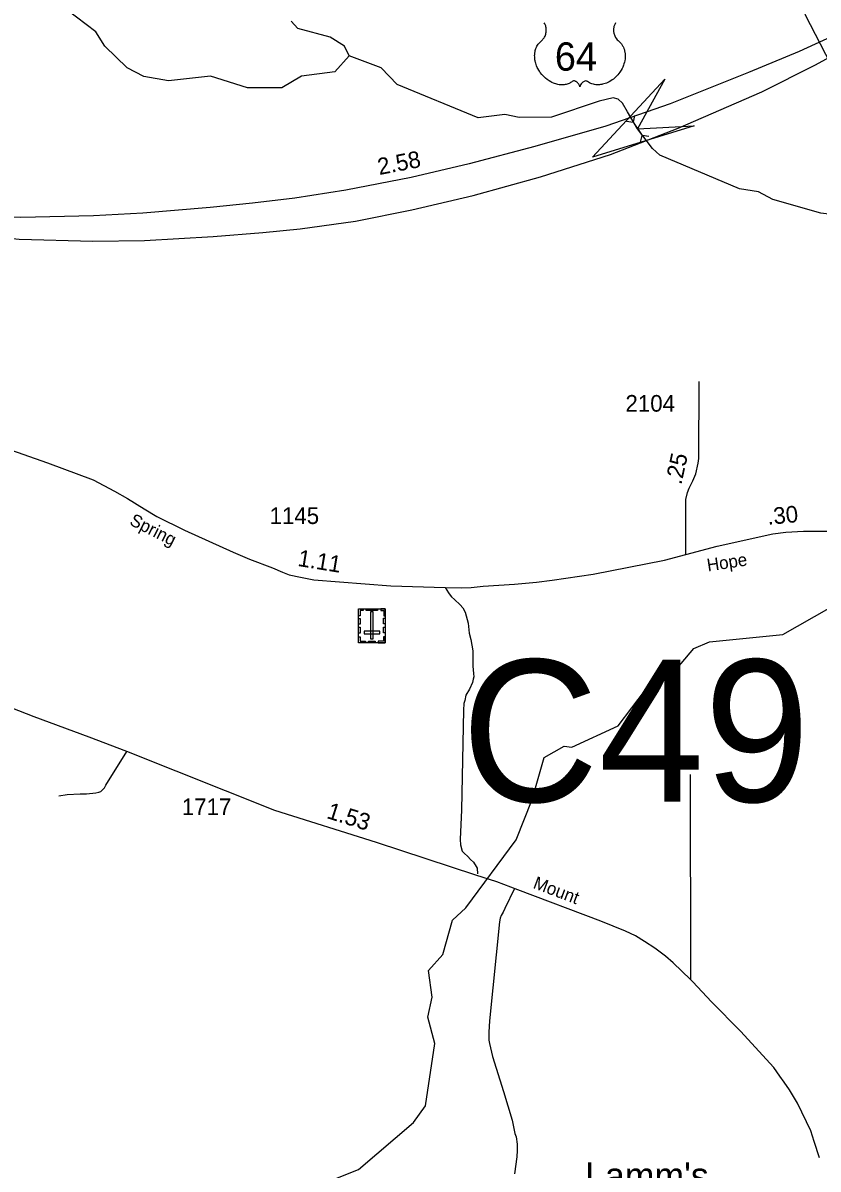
# Model space of a CAD drawing. Extents: x 2220236 to 2384410, y 720751 to 894131.
# Drawn here: x 2270127 to 2276098, y 787885 to 796491 of the extents above; entities that cross this region are included whole.
import ezdxf

# ---------------------------------------------------------------- set-up
doc = ezdxf.new("R2010")
doc.units = 0
for name, color, linetype in [('Exist Civil Demographics Community Label', 7, 'Continuous'), ('Exist Cultural Cemetery CELL', 7, 'Continuous'), ('Exist Hydrographic Creek Single Shore', 7, 'Continuous'), ('Exist Road Non-System Type 51', 7, 'Continuous'), ('Exist Road Primary US Divided Attributed', 7, 'Continuous'), ('Exist Road Primary US Mileage Hundredths English Label', 7, 'Continuous'), ('Exist Road Primary US Shield CELL', 7, 'Continuous'), ('Exist Road Primary US Shield Number Label', 7, 'Continuous'), ('Exist Road Secondary Mileage Hundredths English Label', 7, 'Continuous'), ('Exist Road Secondary Structure Culvert Attributed CELL', 7, 'Continuous'), ('Exist Road Secondary Structure Culvert CELL', 7, 'Continuous'), ('Exist Road Secondary Structure Culvert Number Label', 7, 'Continuous'), ('Exist Road Secondary Type 51 Attributed', 7, 'Continuous'), ('Exist Road Secondary Type 51 Label', 7, 'Continuous'), ('Exist Road Secondary Type 51 Number Label', 7, 'Continuous')]:
    doc.layers.add(name, color=color, linetype=linetype)

msp = doc.modelspace()

# ---------------------------------------------------------------- linework, layer by layer
at = {"layer": 'Exist Cultural Cemetery CELL'}
for points in [[(2272846.9, 791836.9), (2272647.8, 791836.9), (2272647.8, 792091.5), (2272846.9, 792091.5)], [(2272680.9, 792091.5), (2272680.9, 792080), (2272658.9, 792080), (2272658.9, 792039.6), (2272647.8, 792039.6), (2272647.8, 792091.5)], [(2272789.4, 792080.1), (2272704.6, 792080.1), (2272704.6, 792091.5), (2272789.4, 792091.5)], [(2272813.8, 792091.5), (2272813.8, 792080), (2272835.8, 792080), (2272835.8, 792039.6), (2272846.9, 792039.6), (2272846.9, 792091.5)], [(2272659.2, 792019.3), (2272659.2, 791976), (2272647.8, 791976), (2272647.8, 792019.3)], [(2272737.8, 791866.2), (2272756.5, 791866.2), (2272756.5, 792069), (2272737.8, 792069)], [(2272846.9, 792021.6), (2272846.9, 791978.3), (2272835.5, 791978.3), (2272835.5, 792021.6)], [(2272659.1, 791953.3), (2272659.1, 791910), (2272647.7, 791910), (2272647.7, 791953.3)], [(2272806.1, 791905), (2272806.1, 791923.6), (2272688.3, 791923.6), (2272688.3, 791905)], [(2272846.9, 791954.4), (2272846.9, 791911.1), (2272835.5, 791911.1), (2272835.5, 791954.4)], [(2272647.7, 791880.3), (2272659.1, 791880.3), (2272659.1, 791848.1), (2272699.6, 791848.1), (2272699.6, 791837), (2272647.7, 791837)], [(2272772.8, 791836.9), (2272721, 791836.9), (2272721, 791848.3), (2272772.8, 791848.3)], [(2272846.9, 791880.2), (2272835.5, 791880.2), (2272835.5, 791848), (2272795, 791848), (2272795, 791836.9), (2272846.9, 791836.9)]]:
    msp.add_lwpolyline(points, close=True, dxfattribs=at)
at = {"layer": 'Exist Hydrographic Creek Single Shore'}
for points in [[(2276652.1, 795024.3), (2276575, 795255.4), (2276414.1, 795547.5), (2276268.1, 796035.9), (2276004, 796549.7), (2275926, 796941.6)], [(2272576.1, 796243.3), (2272468, 796124.1), (2272219.1, 796089.9), (2272070, 796004.4), (2271812, 796003.2), (2271536, 796090.9), (2271220.1, 796054.8), (2271035.9, 796088.1), (2270910, 796153), (2270741.9, 796317.2), (2270675, 796423.6), (2270457.1, 796588.8)], [(2272576.1, 796243.3), (2272541, 796316.1), (2272433, 796383.9), (2272191, 796448), (2272139.9, 796504.8)], [(2276652.1, 795024.3), (2276376.9, 795029.9), (2276118, 795061.5), (2275759.1, 795164), (2275650, 795222), (2275509, 795244.7), (2274909.6, 795498.8), (2274853.7, 795547.4), (2274742, 795695.6), (2274668, 795823.2), (2274629.1, 795887.6), (2274597.5, 795919.2), (2274558.7, 795927.7), (2274454.3, 795903.4), (2274095.9, 795782.2), (2273854, 795780.6), (2273745.9, 795802.6), (2273546, 795777.1), (2272935.9, 796029.2), (2272818, 796153), (2272576.1, 796243.3)], [(2274248.9, 791052.8), (2274597.1, 791212.8), (2274802.9, 791484.1), (2275002.1, 791601.3), (2275166.1, 791794.7), (2275281.9, 791844.8), (2275832.1, 791899), (2276180.1, 792095.3), (2276371, 792088), (2276622, 791991), (2276798.1, 791859.5), (2276985.1, 791452.2), (2277078, 791338.7), (2277236.9, 791305.9), (2277244.9, 791246.8)], [(2271174.9, 786685), (2271534, 787428.7), (2271674, 787580), (2271814.9, 787639.4), (2272256, 787725.4), (2272646, 787881.4), (2273059, 788233.6), (2273150, 788359.6), (2273219.9, 788827.2), (2273168, 789025.1), (2273200, 789175.3), (2273173, 789376), (2273280, 789495.1), (2273353, 789752.7), (2273452, 789845.8), (2273830, 790356.2), (2273952, 790658.7), (2274041, 790975), (2274190, 791060.5), (2274248.9, 791052.8)]]:
    msp.add_lwpolyline(points, dxfattribs=at)
at = {"layer": 'Exist Road Non-System Type 51'}
msp.add_line((2275137.7, 790848.6), (2275138.9, 789308.7), dxfattribs=at)
for points in [[(2273297.4, 792250.6), (2273321.7, 792210.7), (2273336, 792194.8), (2273344.1, 792181), (2273368.3, 792161.2), (2273410.7, 792121.7), (2273430.8, 792099.9), (2273446.6, 792066.7), (2273469.6, 791983.9), (2273477.8, 791910), (2273490.2, 791860.2), (2273506.4, 791776.9), (2273506.4, 791661.9), (2273511, 791606.7), (2273512.6, 791582.1), (2273508.8, 791564), (2273501.8, 791537.7), (2273480.5, 791488.6), (2273453, 791444.4), (2273445.4, 791404.4), (2273437.5, 791380.1), (2273434.1, 791330.2), (2273419, 790582.4), (2273411.2, 790360.4), (2273413.6, 790318.6), (2273426, 790272.7), (2273440.1, 790256.8), (2273468.3, 790231), (2273488.5, 790209.2), (2273510.7, 790189.4), (2273531, 790157.6), (2273537.1, 790143.7), (2273541.5, 790101.8)], [(2270395.6, 790688), (2270459.5, 790696.5), (2270555.4, 790701.5), (2270603.4, 790701.9), (2270675.3, 790708.7), (2270697.2, 790714.8), (2270711.1, 790720.9), (2270738.9, 790747.1), (2270748.7, 790767.3), (2270906.1, 791020.6)], [(2273819.3, 789990.7), (2273745.8, 789841.8), (2273732.2, 789813.7), (2273718.3, 789789.6), (2273710.5, 789769.6), (2273704.8, 789741.5), (2273629.8, 788997.1), (2273624.7, 788913.2), (2273625.2, 788853.2), (2273629.5, 788827.1), (2273652.4, 788729.5), (2273736.8, 788468.4), (2273800.7, 788251.2), (2273821.6, 788151.4), (2273829.9, 788127.4), (2273838.4, 788071.4), (2273838.8, 788025.6), (2273835.4, 787977.5), (2273818.6, 787849.5)]]:
    msp.add_lwpolyline(points, dxfattribs=at)
at = {"layer": 'Exist Road Primary US Divided Attributed'}
for points in [[(2278760.7, 797785.7), (2278634.1, 797712.7), (2278123.1, 797423.3), (2277447.8, 797050.5), (2276407.8, 796485.1), (2275955, 796277.4), (2275575.4, 796119.3), (2274988.2, 795883.4), (2274504.8, 795715.9), (2273971.9, 795562.5), (2273476.7, 795432.7), (2273042.8, 795331.3), (2272551.1, 795235.7), (2272168.5, 795175.6), (2271850.2, 795137.8), (2271531.8, 795104.8), (2271026, 795062.3), (2270657, 795042.2), (2270112.2, 795030.5), (2269560.4, 795041.1), (2269077, 795071.7), (2268875.4, 795088.3), (2268739.3, 795102.4)], [(2268766.4, 795006.9), (2268922.6, 794990.3), (2269072.9, 794973.8), (2269536.9, 794925.5), (2270098.1, 794867.7), (2270652.2, 794852.3), (2271040.2, 794858.2), (2271554.2, 794886.5), (2271929.2, 794916), (2272209.8, 794945.5), (2272624.2, 795003.3), (2273047.5, 795088.3), (2273507.3, 795194.4), (2274014.3, 795336), (2274540.2, 795503.5), (2275047.1, 795699.4), (2275674.4, 795973.1), (2276077.6, 796176), (2276417.2, 796362.4), (2277472.5, 796953.6), (2278132.1, 797318.5), (2278782.6, 797690.4)]]:
    msp.add_lwpolyline(points, dxfattribs=at)
at = {"layer": 'Exist Road Primary US Shield CELL'}
msp.add_lwpolyline([(2274576.5, 796490.9), (2274573.3, 796485.2), (2274570.9, 796480.2), (2274566.9, 796469.9), (2274565, 796463.4), (2274563.8, 796457.8), (2274562.3, 796446.3), (2274561.9, 796440.9), (2274561.9, 796435.5), (2274562.2, 796429.8), (2274562.8, 796424.3), (2274563.7, 796418.6), (2274564.7, 796413.6), (2274566.3, 796407.4), (2274568.5, 796400.3), (2274571.3, 796393.4), (2274577.2, 796382.2), (2274584.8, 796370.8), (2274590.2, 796364.4), (2274595.5, 796359), (2274603.4, 796352.3), (2274607.7, 796348.5), (2274612.7, 796343.5), (2274620.7, 796334.2), (2274624, 796329.8), (2274627.3, 796324.8), (2274630.3, 796319.7), (2274633.3, 796314.3), (2274635.8, 796309.5), (2274640.3, 796298.5), (2274643.6, 796287.7), (2274645.1, 796282.1), (2274647.5, 796269.5), (2274648.4, 796263.3), (2274649.4, 796251), (2274649.5, 796236.1), (2274648.3, 796221.9), (2274645.7, 796205.5), (2274643.5, 796195.6), (2274640.1, 796184.1), (2274636.8, 796174.1), (2274630.9, 796159.5), (2274625.7, 796148.8), (2274619, 796136.4), (2274614.3, 796128.9), (2274608.9, 796120.8), (2274602.2, 796111.5), (2274594.3, 796101.7), (2274584.8, 796091.2), (2274577.1, 796083.6), (2274567.1, 796074.6), (2274561, 796069.6), (2274552.4, 796063.1), (2274540.5, 796055.2), (2274528.8, 796048.4), (2274518.9, 796043.3), (2274510.1, 796039.5), (2274498.7, 796035.2), (2274479.7, 796029.9), (2274472.8, 796028.5), (2274464.6, 796027.3), (2274456.9, 796026.5), (2274449.4, 796026.1), (2274439.4, 796026.1), (2274429.5, 796026.8), (2274420.1, 796028.2), (2274410.3, 796030.2), (2274400, 796033.3), (2274390.7, 796036.9), (2274381.3, 796041.6), (2274365.4, 796051.6), (2274360.8, 796054), (2274358.2, 796054.7), (2274352, 796055), (2274346.3, 796053.8), (2274340.3, 796051.4), (2274336.8, 796049.5), (2274332, 796046.4), (2274328.4, 796043.5), (2274324, 796039.3), (2274320.9, 796035.9), (2274318.6, 796033.1), (2274314.1, 796026.1), (2274312.6, 796022.7), (2274310.9, 796018.4), (2274309.4, 796012), (2274307.4, 796020), (2274305, 796025.4), (2274302.3, 796029.9), (2274299.4, 796034), (2274295, 796039.1), (2274290.9, 796043), (2274286.1, 796046.9), (2274280.9, 796050.1), (2274276.8, 796052.2), (2274273, 796053.6), (2274268.3, 796054.8), (2274264.6, 796055.1), (2274261.4, 796055), (2274257.2, 796054), (2274251.3, 796049.8), (2274245.8, 796046), (2274239.8, 796042.3), (2274232.7, 796038.5), (2274227.5, 796036.1), (2274221.2, 796033.6), (2274213.9, 796031.2), (2274206, 796029.2), (2274197.9, 796027.6), (2274190.8, 796026.4), (2274183.1, 796025.7), (2274176.2, 796025.5), (2274169, 796025.6), (2274162.2, 796026.1), (2274154.4, 796026.8), (2274144.7, 796028.3), (2274136.6, 796030.1), (2274128.1, 796032.4), (2274119.4, 796035.1), (2274110, 796038.7), (2274098.3, 796043.8), (2274090.2, 796047.9), (2274077.4, 796055.3), (2274062.3, 796065.7), (2274051, 796074.9), (2274042.7, 796082.4), (2274030.4, 796094.9), (2274023.3, 796103), (2274012, 796117.6), (2274004.8, 796128.2), (2274000.1, 796135.9), (2273993.3, 796148.4), (2273989.5, 796156.2), (2273984.6, 796167.6), (2273980.8, 796178), (2273977.6, 796187.9), (2273975.9, 796194.2), (2273973.5, 796205.2), (2273972, 796213.1), (2273970.6, 796223.8), (2273969.8, 796235.1), (2273969.6, 796245.5), (2273969.9, 796254.2), (2273970.9, 796264.3), (2273972.6, 796275), (2273974.6, 796284.2), (2273976.5, 796290.8), (2273979.2, 796298.8), (2273982.8, 796307.7), (2273987.1, 796316.2), (2273991.1, 796323.3), (2273996.2, 796330.9), (2274001.2, 796337.4), (2274007.8, 796344.5), (2274014.7, 796351), (2274020.9, 796356.1), (2274028.4, 796363.4), (2274032.2, 796367.8), (2274036.9, 796374), (2274040.6, 796379.7), (2274043.6, 796384.8), (2274047.5, 796392.3), (2274049.9, 796397.9), (2274052.8, 796406.6), (2274054.3, 796412.7), (2274055.8, 796420.5), (2274056.8, 796427.9), (2274057.2, 796437.1), (2274057, 796444.7), (2274056, 796453.6), (2274054.3, 796462.1), (2274052.3, 796469.5), (2274049.1, 796478), (2274046.2, 796484.2), (2274041.2, 796492.7)], dxfattribs=at)
at = {"layer": 'Exist Road Secondary Structure Culvert Attributed CELL'}
msp.add_lwpolyline([(2275167.8, 795717.7), (2274402.9, 795483.5), (2274948.3, 796068.8), (2274742, 795695.6)], close=True, dxfattribs=at)
at = {"layer": 'Exist Road Secondary Structure Culvert CELL'}
for p, q in [((2274719.5, 795795.4), (2274708.3, 795745.8)), ((2274658.3, 795754.3), (2274708.3, 795745.8)), ((2274708.3, 795745.8), (2274775.7, 795645.4)), ((2274764.5, 795595.9), (2274775.7, 795645.4)), ((2274825.8, 795636.9), (2274775.7, 795645.4))]:
    msp.add_line(p, q, dxfattribs=at)
at = {"layer": 'Exist Road Secondary Type 51 Attributed'}
for points in [[(2275105.8, 792500.1), (2275105.8, 792911.2), (2275117.7, 792966.2), (2275130, 792997.5), (2275158.5, 793053.3), (2275178.9, 793104.9), (2275196.6, 793185.1), (2275201.9, 793219.3), (2275204.1, 793798)], [(2269533.9, 793460.6), (2270311.5, 793187.7), (2270654.7, 793060.2), (2270815.5, 792974.8), (2270912.9, 792920.6), (2271037.3, 792841.4), (2271131.4, 792783.7), (2271340.3, 792682.5), (2271705.5, 792517.4), (2271827.3, 792463.2), (2272000.7, 792400.2), (2272074.9, 792367), (2272125.1, 792347.4), (2272211.3, 792328.2), (2272311.5, 792310.3), (2272890.5, 792264.3), (2273297.4, 792250.6), (2273421.3, 792249.6), (2273493.3, 792252.3), (2273583.3, 792261.3), (2273817, 792277.4), (2273982.8, 792291), (2274100.5, 792306), (2274407.9, 792353), (2274944.4, 792457.7), (2275105.8, 792500.1)], [(2275105.8, 792500.1), (2275339.6, 792561.5), (2275758.1, 792654), (2275855.5, 792667.6), (2275988, 792675.7), (2276117.9, 792675.7), (2276207.2, 792675.7), (2276666.7, 792669.9)], [(2276108, 787969.4), (2276067.8, 788091.4), (2276042.8, 788172.8), (2275942.7, 788379.3), (2275883.3, 788479.4), (2275842.7, 788538.6), (2275810.5, 788582.3), (2275764.5, 788648.3), (2275514.3, 788920.5), (2275298.5, 789139.5), (2275156.4, 789289.9), (2275139, 789308.5), (2275010.8, 789433.6), (2274951.4, 789483.7), (2274873.2, 789543.1), (2274795.1, 789593.2), (2274726.3, 789637), (2274651.2, 789671.4), (2274466.7, 789746.5), (2273844.4, 789981.2), (2273684.9, 790042.2), (2273528.5, 790092.2), (2272781.1, 790336.3), (2272018.1, 790577.2), (2270906.1, 791020.6), (2270623.4, 791127.8), (2270212.4, 791279.7), (2269761.8, 791456.8)]]:
    msp.add_lwpolyline(points, dxfattribs=at)

# ---------------------------------------------------------------- texts
at = {"layer": 'Exist Civil Demographics Community Label'}
msp.add_text("Lamm's", height=200, dxfattribs=at).set_placement((2274348.8, 787734.6))
at = {"layer": 'Exist Road Primary US Mileage Hundredths English Label'}
msp.add_text('2.58', height=125, rotation=10.99864, dxfattribs=at).set_placement((2272803, 795348.3))
at = {"layer": 'Exist Road Primary US Shield Number Label'}
msp.add_text('64', height=212.5, dxfattribs=at).set_placement((2274121.3, 796132.4))
at = {"layer": 'Exist Road Secondary Mileage Hundredths English Label'}
for s, rotation, p in [('.25', 77.58053, (2275070.7, 793018.3)), ('.30', 5.10517, (2275721.3, 792722.4)), ('1.11', 350.73991, (2272185, 792414.1)), ('1.53', 342.47786, (2272400.9, 790521.9))]:
    msp.add_text(s, height=125, rotation=rotation, dxfattribs=at).set_placement(p)
at = {"layer": 'Exist Road Secondary Structure Culvert Number Label'}
msp.add_text('C49', height=1066.27, dxfattribs=at).set_placement((2273419.8, 790642.8))
at = {"layer": 'Exist Road Secondary Type 51 Label'}
for s, rotation, p in [('Spring', 333.10378, (2270920.2, 792726.6)), ('Hope', 8.69313, (2275270.7, 792371.7)), ('Mount', 339.3658, (2273951.2, 789996.8))]:
    msp.add_text(s, height=95, rotation=rotation, dxfattribs=at).set_placement(p)
at = {"layer": 'Exist Road Secondary Type 51 Number Label'}
for s, p in [('2104', (2274651.7, 793571.9)), ('1145', (2271979.1, 792728.5)), ('1717', (2271320, 790542.8))]:
    msp.add_text(s, height=125, dxfattribs=at).set_placement(p)

doc.saveas('drawing.dxf')
